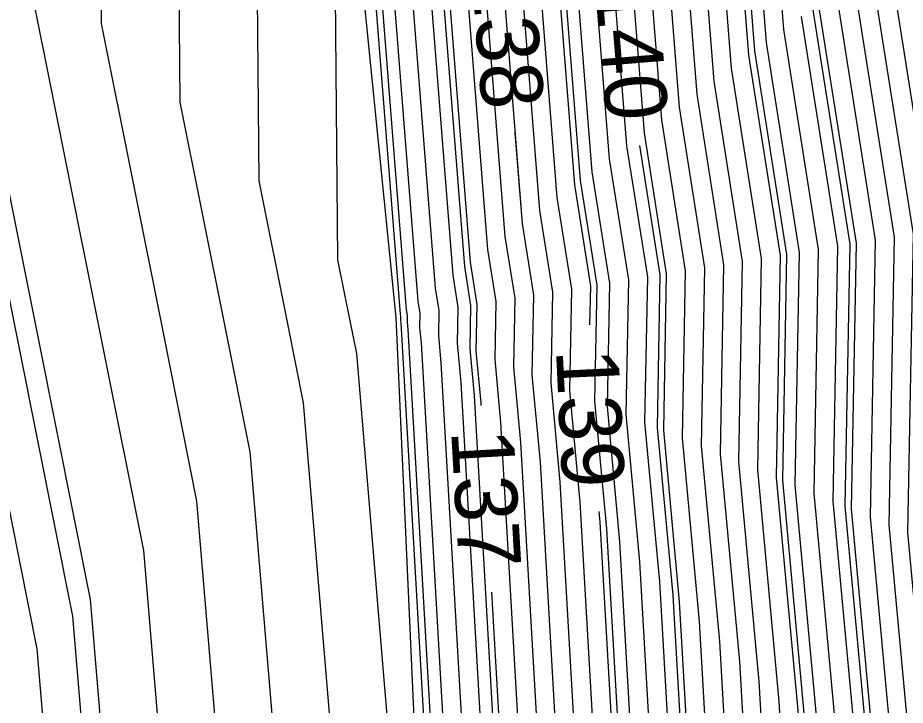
# Model space of a CAD drawing. Extents: x 2354170 to 2357230, y 866100 to 868290.
# Drawn here: x 2355290.64 to 2355319.1, y 867254.81 to 867276.85 of the extents above; entities that cross this region are included whole.
import ezdxf

# ---------------------------------------------------------------- set-up
doc = ezdxf.new("R2010")
doc.units = 0
for name, color, linetype in [('Default', 7, 'Continuous'), ('DTM Contours Major', 7, 'Continuous'), ('DTM Contours Major Text', 7, 'Continuous'), ('DTM Contours Minor', 7, 'Continuous'), ('DTM Contours Minor Text', 7, 'Continuous'), ('PH Exist DTM Breakline', 7, 'Continuous')]:
    doc.layers.add(name, color=color, linetype=linetype)

msp = doc.modelspace()

# ---------------------------------------------------------------- linework, layer by layer
at = {"layer": 'Default'}
for points in [[(2355308.993, 867267.004), (2355309.016, 867268.248), (2355308.503, 867271.5), (2355307.037, 867290.085), (2355306.323, 867298.424), (2355306.037, 867304.386), (2355304.567, 867313.81), (2355303.536, 867319.747), (2355302.706, 867324.309), (2355301.444, 867328.712), (2355299.888, 867332.045), (2355297.525, 867340.366), (2355294.236, 867349.064), (2355288.285, 867356.298), (2355283.88, 867361.355)], [(2355280.812, 867359.027), (2355287.653, 867351.173), (2355289.969, 867348.358), (2355295.703, 867333.193), (2355296.737, 867329.554), (2355297.417, 867328.097), (2355299.275, 867321.616), (2355299.644, 867319.586), (2355300.103, 867316.944), (2355302.786, 867299.739), (2355302.92, 867296.942), (2355303.255, 867293.029), (2355305.149, 867269.011), (2355305.363, 867267.66), (2355305.335, 867266.162), (2355305.487, 867264.516), (2355305.493, 867264.42)], [(2355296.55, 867353.127), (2355299.214, 867349.889), (2355299.65, 867348.735), (2355303.566, 867334.95), (2355306.143, 867329.429), (2355306.71, 867327.452), (2355308.077, 867319.936), (2355309.776, 867310.154), (2355309.83, 867309.807), (2355309.975, 867306.788), (2355310.308, 867300.018), (2355310.374, 867299.217), (2355311.449, 867286.65), (2355312.415, 867274.403), (2355313.279, 867268.935), (2355313.166, 867262.873), (2355313.783, 867256.212), (2355313.805, 867255.829)], [(2355319.985, 867251.785), (2355319.975, 867251.867), (2355319.19, 867260.343), (2355319.368, 867269.916), (2355318.004, 867278.551), (2355317.752, 867281.744), (2355317.472, 867285.02), (2355316.233, 867300.088), (2355315.902, 867306.817), (2355315.65, 867310.971), (2355314.516, 867318.094), (2355314.356, 867320.369), (2355313.763, 867322.746), (2355312.543, 867330.052), (2355312.107, 867332.22), (2355309.975, 867336.624), (2355308.819, 867339.101), (2355307.997, 867341.992), (2355305.42, 867349.972)], [(2355293.602, 867250.666), (2355292.971, 867258.196), (2355291.335, 867266.405), (2355288.964, 867278.227), (2355287.114, 867281.307), (2355284.898, 867287.004), (2355282.301, 867300.326), (2355281.689, 867305.829), (2355280.476, 867311.523), (2355274.894, 867315.629), (2355274.65, 867315.946), (2355274.514, 867316.235), (2355262.639, 867339.362), (2355260.994, 867342.156), (2355260.649, 867342.504)], [(2355299.42, 867247.124), (2355298.096, 867262.929), (2355297.316, 867266.843), (2355295.851, 867274.145), (2355295.719, 867289.042), (2355294.106, 867292.349), (2355293.332, 867299.314), (2355289.753, 867316.109), (2355287.212, 867317.978), (2355279.175, 867327.833), (2355276.156, 867333.048), (2355273.492, 867340.642)], [(2355316.686, 867238.964), (2355316.634, 867239.341), (2355316.629, 867239.435), (2355316.122, 867246.919), (2355315.697, 867254.295), (2355314.973, 867262.114), (2355315.105, 867269.229), (2355314.092, 867275.648), (2355313.34, 867285.179), (2355312.503, 867294.958), (2355312.085, 867300.039), (2355311.639, 867309.117), (2355311.568, 867310.283), (2355310.022, 867319.994), (2355310.021, 867320.018), (2355310.014, 867320.043), (2355309.975, 867320.28), (2355308.425, 867328.798), (2355308.156, 867329.737), (2355305.141, 867336.195), (2355304.717, 867337.689)], [(2355319.397, 867237.112), (2355319.027, 867239.822), (2355319.025, 867239.849), (2355318.421, 867248.766), (2355318.25, 867251.74), (2355317.383, 867261.102), (2355317.541, 867269.622), (2355316.327, 867277.307), (2355315.861, 867283.216), (2355315.342, 867289.279), (2355314.456, 867300.067), (2355314.075, 867307.802), (2355313.9, 867310.676), (2355312.59, 867318.909), (2355312.498, 867320.219), (2355312.156, 867321.588), (2355310.747, 867330.026), (2355310.616, 867330.678), (2355309.975, 867332.003), (2355308.112, 867335.993)], [(2355309.224, 867233.288), (2355309.294, 867234.604), (2355308.86, 867237.776), (2355308.842, 867238.09), (2355308.651, 867240.918), (2355307.402, 867262.599), (2355307.142, 867265.403), (2355307.189, 867267.954), (2355306.826, 867270.255), (2355305.146, 867291.557), (2355304.622, 867297.683), (2355304.411, 867302.063), (2355302.335, 867315.377), (2355301.59, 867319.667), (2355300.99, 867322.963), (2355299.431, 867328.404), (2355298.312, 867330.799), (2355297.894, 867332.274)], [(2355304.92, 867232.462), (2355304.705, 867236.214), (2355304.724, 867236.569), (2355304.674, 867236.933), (2355304.649, 867237.365), (2355304.627, 867237.687), (2355302.935, 867267.071), (2355302.925, 867267.174), (2355302.927, 867267.267), (2355302.914, 867267.352), (2355300.734, 867294.991), (2355300.651, 867295.954), (2355300.618, 867296.642), (2355297.127, 867319.033), (2355297.049, 867319.478), (2355296.987, 867319.82), (2355294.732, 867327.687), (2355294.635, 867327.894), (2355294.489, 867328.411), (2355293.336, 867331.458)], [(2355301.364, 867294.501), (2355303.473, 867267.767), (2355303.536, 867267.365), (2355303.528, 867266.921), (2355303.573, 867266.432), (2355305.202, 867238.149), (2355305.248, 867237.469), (2355305.272, 867237.054), (2355305.377, 867236.288), (2355305.337, 867235.543), (2355306.758, 867210.787), (2355306.786, 867209.642), (2355306.873, 867208.422), (2355307.046, 867206.972), (2355307.948, 867181.04), (2355307.964, 867179.665), (2355307.994, 867178.808), (2355307.898, 867177.479), (2355307.989, 867176.039), (2355308.831, 867150.512), (2355308.584, 867148.826), (2355308.773, 867147.228), (2355309.145, 867135.572)], [(2355301.994, 867294.01), (2355304.031, 867268.182), (2355304.145, 867267.464), (2355304.13, 867266.668), (2355304.211, 867265.793), (2355305.777, 867238.611), (2355305.847, 867237.572), (2355305.87, 867237.174), (2355306.03, 867236.007), (2355305.97, 867234.872), (2355307.329, 867211.186), (2355307.367, 867209.658), (2355307.482, 867208.031), (2355307.713, 867206.097), (2355308.569, 867181.503), (2355308.59, 867179.683), (2355308.618, 867178.871), (2355308.492, 867177.112), (2355308.611, 867175.207), (2355309.409, 867151.006), (2355309.099, 867148.879), (2355309.336, 867146.865), (2355309.689, 867135.796)], [(2355302.625, 867293.519), (2355304.59, 867268.596), (2355304.754, 867267.562), (2355304.732, 867266.415), (2355304.849, 867265.154), (2355306.352, 867239.072), (2355306.446, 867237.676), (2355306.468, 867237.295), (2355306.682, 867235.727), (2355306.602, 867234.201), (2355307.9, 867211.584), (2355307.947, 867209.675), (2355308.091, 867207.64), (2355308.38, 867205.222), (2355309.189, 867181.966), (2355309.216, 867179.701), (2355309.242, 867178.934), (2355309.085, 867176.746), (2355309.233, 867174.374), (2355309.988, 867151.499), (2355309.613, 867148.933), (2355309.899, 867146.502), (2355310.234, 867136.019)], [(2355307.51, 867134.902), (2355307.082, 867148.316), (2355307.041, 867148.665), (2355307.095, 867149.032), (2355306.122, 867178.535), (2355306.119, 867178.579), (2355306.122, 867178.62), (2355306.087, 867179.611), (2355306.087, 867179.652), (2355305.087, 867208.386), (2355305.039, 867209.583), (2355305.038, 867209.594), (2355305.039, 867209.602), (2355302.203, 867236.2), (2355302.17, 867236.595), (2355301.962, 867238.743), (2355299.804, 867264.507), (2355299.31, 867266.988), (2355298.381, 867271.619), (2355298.192, 867292.929)], [(2355303.885, 867292.538), (2355305.708, 867269.426), (2355305.972, 867267.758), (2355305.937, 867265.909), (2355306.125, 867263.877), (2355307.501, 867239.995), (2355307.644, 867237.883), (2355307.664, 867237.535), (2355307.988, 867235.166), (2355307.866, 867232.86), (2355309.042, 867212.381), (2355309.108, 867209.707), (2355309.31, 867206.858), (2355309.714, 867203.472), (2355310.43, 867182.892), (2355310.467, 867179.738), (2355310.491, 867179.059), (2355310.271, 867176.012), (2355310.478, 867172.71), (2355311.145, 867152.485), (2355310.642, 867149.04), (2355311.026, 867145.776), (2355311.324, 867136.466)], [(2355304.516, 867292.047), (2355306.267, 867269.841), (2355306.58, 867267.856), (2355306.54, 867265.656), (2355306.764, 867263.238), (2355308.076, 867240.457), (2355308.243, 867237.986), (2355308.262, 867237.656), (2355308.641, 867234.885), (2355308.499, 867232.189), (2355309.613, 867212.78), (2355309.688, 867209.724), (2355309.919, 867206.467), (2355310.381, 867202.597), (2355311.051, 867183.355), (2355311.093, 867179.756), (2355311.115, 867179.122), (2355310.864, 867175.645), (2355311.101, 867171.878), (2355311.724, 867152.979), (2355311.157, 867149.094), (2355311.59, 867145.413), (2355311.868, 867136.689)], [(2355312.958, 867137.136), (2355312.717, 867144.687), (2355312.186, 867149.201), (2355312.881, 867153.965), (2355312.345, 867170.214), (2355312.051, 867174.912), (2355312.363, 867179.247), (2355312.344, 867179.792), (2355312.292, 867184.281), (2355311.715, 867200.847), (2355311.137, 867205.685), (2355310.849, 867209.756), (2355310.754, 867213.577), (2355309.763, 867230.847), (2355309.947, 867234.324), (2355309.458, 867237.896), (2355309.441, 867238.193), (2355309.225, 867241.38), (2355308.04, 867261.96), (2355307.744, 867265.15), (2355307.798, 867268.052), (2355307.385, 867270.67), (2355305.776, 867291.066)], [(2355313.28, 867144.324), (2355312.7, 867149.254), (2355313.46, 867154.459), (2355312.968, 867169.382), (2355312.644, 867174.545), (2355312.987, 867179.31), (2355312.97, 867179.81), (2355312.912, 867184.743), (2355312.382, 867199.972), (2355311.747, 867205.294), (2355311.429, 867209.773), (2355311.325, 867213.975), (2355310.396, 867230.177), (2355310.6, 867234.043), (2355310.056, 867238.017), (2355310.04, 867238.297), (2355309.8, 867241.842), (2355308.678, 867261.322), (2355308.347, 867264.897), (2355308.407, 867268.15), (2355307.944, 867271.085), (2355306.407, 867290.576)], [(2355314.407, 867143.598), (2355313.729, 867149.362), (2355314.617, 867155.445), (2355314.212, 867167.717), (2355313.83, 867173.812), (2355314.236, 867179.436), (2355314.221, 867179.846), (2355314.153, 867185.669), (2355313.716, 867198.222), (2355312.965, 867204.512), (2355312.59, 867209.805), (2355312.467, 867214.772), (2355311.66, 867228.835), (2355311.905, 867233.482), (2355311.252, 867238.258), (2355311.238, 867238.504), (2355310.949, 867242.765), (2355309.954, 867260.044), (2355309.552, 867264.391), (2355309.625, 867268.346), (2355309.062, 867271.915), (2355307.667, 867289.594)], [(2355314.971, 867143.235), (2355314.244, 867149.415), (2355315.196, 867155.938), (2355314.835, 867166.885), (2355314.423, 867173.445), (2355314.86, 867179.498), (2355314.847, 867179.864), (2355314.773, 867186.132), (2355314.383, 867197.348), (2355313.574, 867204.121), (2355313.17, 867209.822), (2355313.038, 867215.171), (2355312.292, 867228.164), (2355312.558, 867233.201), (2355311.85, 867238.378), (2355311.837, 867238.607), (2355311.524, 867243.226), (2355310.592, 867259.405), (2355310.154, 867264.138), (2355310.234, 867268.444), (2355309.62, 867272.329), (2355308.298, 867289.104)], [(2355315.939, 867189.236), (2355315.717, 867195.598), (2355314.793, 867203.339), (2355314.331, 867209.854), (2355314.18, 867215.968), (2355313.557, 867226.823), (2355313.864, 867232.64), (2355313.046, 867238.619), (2355313.035, 867238.814), (2355312.674, 867244.15), (2355311.869, 867258.128), (2355311.359, 867263.632), (2355311.452, 867268.641), (2355310.738, 867273.159), (2355309.558, 867288.122), (2355309.491, 867288.912)], [(2355315.534, 867142.872), (2355314.758, 867149.469), (2355315.775, 867156.432), (2355315.457, 867166.053), (2355315.017, 867173.078), (2355315.484, 867179.561), (2355315.473, 867179.882), (2355315.394, 867186.595), (2355315.05, 867196.473), (2355314.183, 867203.73), (2355313.75, 867209.838), (2355313.609, 867215.569), (2355312.925, 867227.493), (2355313.211, 867232.921), (2355312.448, 867238.498), (2355312.436, 867238.711), (2355312.099, 867243.688), (2355311.23, 867258.767), (2355310.756, 867263.885), (2355310.843, 867268.543), (2355310.179, 867272.744), (2355308.928, 867288.613)], [(2355316.661, 867142.147), (2355315.787, 867149.576), (2355316.932, 867157.418), (2355316.702, 867164.389), (2355316.203, 867172.345), (2355316.732, 867179.687), (2355316.724, 867179.919), (2355316.635, 867187.521), (2355316.384, 867194.723), (2355315.402, 867202.948), (2355314.911, 867209.871), (2355314.751, 867216.366), (2355314.189, 867226.152), (2355314.517, 867232.359), (2355313.644, 867238.739), (2355313.634, 867238.918), (2355313.248, 867244.611), (2355312.507, 867257.489), (2355311.961, 867263.379), (2355312.061, 867268.739), (2355311.297, 867273.574), (2355310.188, 867287.632)], [(2355308.055, 867135.126), (2355307.646, 867147.954), (2355307.556, 867148.718), (2355307.673, 867149.526), (2355306.744, 867177.703), (2355306.712, 867178.213), (2355306.746, 867178.683), (2355306.713, 867179.629), (2355306.707, 867180.115), (2355305.712, 867208.721), (2355305.654, 867209.204), (2355305.626, 867209.609), (2355305.616, 867209.99), (2355304.207, 867234.553), (2355303.97, 867236.772), (2355303.934, 867237.21), (2355303.915, 867237.406), (2355301.512, 867266.085), (2355301.303, 867267.134), (2355300.91, 867269.093), (2355300.749, 867287.297)], [(2355310.819, 867287.141), (2355311.856, 867273.989), (2355312.67, 867268.837), (2355312.564, 867263.126), (2355313.145, 867256.85), (2355313.823, 867245.073), (2355314.233, 867239.021), (2355314.242, 867238.859), (2355315.17, 867232.079), (2355314.821, 867225.481), (2355315.322, 867216.765), (2355315.491, 867209.887), (2355316.011, 867202.557), (2355317.051, 867193.848), (2355317.255, 867187.984), (2355317.35, 867179.937), (2355317.356, 867179.749), (2355316.796, 867171.978), (2355317.324, 867163.557), (2355317.51, 867157.911), (2355316.301, 867149.63), (2355317.225, 867141.784)], [(2355318.352, 867141.058), (2355317.33, 867149.737), (2355318.668, 867158.898), (2355318.569, 867161.892), (2355317.982, 867171.245), (2355318.604, 867179.875), (2355318.601, 867179.973), (2355318.496, 867188.91), (2355318.385, 867192.098), (2355317.23, 867201.775), (2355316.652, 867209.92), (2355316.463, 867217.562), (2355316.086, 867224.139), (2355316.475, 867231.518), (2355315.438, 867239.1), (2355315.431, 867239.228), (2355314.973, 867245.996), (2355314.421, 867255.573), (2355313.768, 867262.62), (2355313.887, 867269.033), (2355312.974, 867274.818), (2355312.079, 867286.16)], [(2355318.915, 867140.695), (2355317.845, 867149.79), (2355319.246, 867159.391), (2355319.191, 867161.06), (2355318.576, 867170.878), (2355319.229, 867179.938), (2355319.227, 867179.991), (2355319.117, 867189.372), (2355319.052, 867191.223), (2355317.839, 867201.384), (2355317.232, 867209.936), (2355317.034, 867217.96), (2355316.718, 867223.468), (2355317.128, 867231.237), (2355316.036, 867239.221), (2355316.03, 867239.332), (2355315.547, 867246.458), (2355315.059, 867254.934), (2355314.371, 867262.367), (2355314.496, 867269.131), (2355313.533, 867275.233), (2355312.71, 867285.669)], [(2355304.402, 867135.401), (2355303.332, 867147.209), (2355303.526, 867152.465), (2355301.663, 867176.518), (2355301.699, 867177.481), (2355301.67, 867178.217), (2355301.506, 867182.529), (2355300.628, 867204.401), (2355300.305, 867209.934), (2355300.881, 867214.314), (2355298.669, 867235.057), (2355298.644, 867235.365), (2355298.057, 867241.417), (2355296.388, 867261.351), (2355295.322, 867266.697), (2355293.322, 867276.671), (2355293.246, 867285.156)], [(2355318.434, 867230.676), (2355317.232, 867239.461), (2355317.228, 867239.539), (2355316.697, 867247.381), (2355316.335, 867253.657), (2355315.576, 867261.861), (2355315.714, 867269.327), (2355314.651, 867276.062), (2355313.97, 867284.688)], [(2355319.087, 867230.395), (2355317.83, 867239.582), (2355317.827, 867239.642), (2355317.272, 867247.842), (2355316.974, 867253.018), (2355316.178, 867261.608), (2355316.323, 867269.425), (2355315.21, 867276.477), (2355314.601, 867284.197)], [(2355294.88, 867143.571), (2355295.574, 867162.378), (2355294.735, 867173.217), (2355294.828, 867175.696), (2355294.815, 867176.028), (2355294.394, 867187.119), (2355294.012, 867196.628), (2355293.206, 867210.445), (2355294.644, 867221.381), (2355293.369, 867233.342), (2355293.354, 867233.52), (2355292.2, 867245.429), (2355291.263, 867256.618), (2355289.342, 867266.259), (2355287.471, 867275.587), (2355282.888, 867283.216)], [(2355301.39, 867136.334), (2355300.515, 867145.996), (2355300.875, 867155.769), (2355299.353, 867175.418), (2355299.409, 867176.886), (2355299.385, 867177.487), (2355299.135, 867184.059), (2355298.423, 867201.81), (2355297.939, 867210.104), (2355298.802, 867216.67), (2355296.903, 867234.485), (2355296.881, 867234.75), (2355296.105, 867242.754), (2355294.679, 867259.774), (2355293.329, 867266.551), (2355290.792, 867279.197)], [(2355322.662, 867229.826), (2355321.536, 867238.637), (2355321.495, 867242.431), (2355320.843, 867250.666), (2355319.975, 867258.118), (2355319.792, 867260.09), (2355319.975, 867269.93), (2355319.977, 867270.012), (2355319.976, 867270.016), (2355319.975, 867270.024), (2355318.563, 867278.966)], [(2355323.161, 867144.271), (2355321.993, 867151.015), (2355323.436, 867158.826), (2355323.401, 867160.011), (2355322.906, 867167.553), (2355322.622, 867174.385), (2355323.114, 867182.603), (2355323.038, 867190.009), (2355323.011, 867190.751), (2355322.061, 867198.799), (2355321.419, 867207.981), (2355321.331, 867211.442), (2355321.101, 867220.283), (2355321.522, 867229.124), (2355321.504, 867229.907), (2355320.243, 867239.777), (2355320.236, 867240.428), (2355319.975, 867243.717), (2355319.571, 867249.689), (2355319.526, 867250.463), (2355318.588, 867260.596), (2355318.759, 867269.818), (2355317.445, 867278.136)], [(2355322.539, 867143.439), (2355321.287, 867150.664), (2355322.833, 867159.032), (2355322.804, 867160.011), (2355322.274, 867168.083), (2355322.052, 867173.442), (2355322.573, 867182.156), (2355322.493, 867190.01), (2355322.471, 867190.62), (2355321.464, 867199.147), (2355320.784, 867208.875), (2355320.735, 867210.814), (2355320.492, 867220.137), (2355320.936, 867229.461), (2355320.925, 867229.947), (2355319.975, 867237.38), (2355319.625, 867239.943), (2355319.624, 867239.953), (2355318.996, 867249.227), (2355318.888, 867251.102), (2355317.985, 867260.849), (2355318.15, 867269.72), (2355316.886, 867277.722)], [(2355315.768, 867276.892), (2355316.932, 867269.524), (2355316.78, 867261.355), (2355317.612, 867252.379), (2355317.846, 867248.304), (2355318.426, 867239.746), (2355318.429, 867239.702), (2355319.74, 867230.114), (2355319.247, 867220.785), (2355319.318, 867219.554), (2355319.554, 867210.001), (2355319.975, 867204.058), (2355320.27, 867199.841), (2355321.39, 867190.357), (2355321.402, 867190.011), (2355321.492, 867181.264), (2355320.911, 867171.558), (2355321.011, 867169.143), (2355321.61, 867160.012), (2355321.627, 867159.446), (2355319.975, 867150.5), (2355319.903, 867150.005), (2355319.975, 867149.39), (2355321.294, 867141.775)], [(2355313.832, 867161.226), (2355313.59, 867168.549), (2355313.237, 867174.178), (2355313.611, 867179.373), (2355313.596, 867179.828), (2355313.533, 867185.206), (2355313.049, 867199.097), (2355312.356, 867204.903), (2355312.009, 867209.789), (2355311.896, 867214.374), (2355311.028, 867229.506), (2355311.252, 867233.763), (2355310.654, 867238.137), (2355310.639, 867238.4), (2355310.375, 867242.303), (2355309.316, 867260.683), (2355309.285, 867261.02)], [(2355305.838, 867258.43), (2355306.926, 867239.534), (2355307.045, 867237.779), (2355307.066, 867237.415), (2355307.335, 867235.446), (2355307.234, 867233.531), (2355308.471, 867211.983), (2355308.527, 867209.691), (2355308.7, 867207.249), (2355309.047, 867204.347), (2355309.81, 867182.429), (2355309.841, 867179.719), (2355309.867, 867178.997), (2355309.678, 867176.379), (2355309.856, 867173.542), (2355310.349, 867158.584)]]:
    msp.add_lwpolyline(points, dxfattribs=at)
at = {"layer": 'DTM Contours Major'}
for points in [[(2355299.42, 867247.124), (2355298.096, 867262.929), (2355297.316, 867266.843), (2355295.851, 867274.145), (2355295.719, 867289.042), (2355294.106, 867292.349), (2355293.332, 867299.314), (2355289.753, 867316.109), (2355287.212, 867317.978), (2355279.175, 867327.833), (2355276.156, 867333.048), (2355273.492, 867340.642)], [(2355315.427, 867173.046), (2355315.9, 867179.603), (2355315.89, 867179.894), (2355315.808, 867186.904), (2355315.495, 867195.889), (2355314.59, 867203.469), (2355314.137, 867209.849), (2355313.989, 867215.835), (2355313.346, 867227.046), (2355313.646, 867232.734), (2355312.847, 867238.579), (2355312.835, 867238.78), (2355312.482, 867243.996), (2355311.656, 867258.341), (2355311.158, 867263.716), (2355311.249, 867268.608), (2355310.593, 867272.759)]]:
    msp.add_lwpolyline(points, dxfattribs=at)
at = {"layer": 'DTM Contours Minor'}
for points in [[(2355300.944, 867294.828), (2355303.1, 867267.49), (2355303.13, 867267.3), (2355303.126, 867267.089), (2355303.147, 867266.858), (2355304.819, 867237.841), (2355304.849, 867237.4), (2355304.873, 867236.974), (2355304.941, 867236.475), (2355304.916, 867235.99), (2355306.377, 867210.521), (2355306.399, 867209.631), (2355306.467, 867208.682), (2355306.601, 867207.555), (2355307.535, 867180.732), (2355307.547, 867179.653), (2355307.578, 867178.766), (2355307.503, 867177.724), (2355307.574, 867176.593), (2355308.445, 867150.183), (2355308.242, 867148.79), (2355308.397, 867147.47), (2355308.781, 867135.424)], [(2355303.045, 867293.192), (2355304.963, 867268.873), (2355305.16, 867267.627), (2355305.134, 867266.246), (2355305.275, 867264.728), (2355306.735, 867239.38), (2355306.845, 867237.745), (2355306.867, 867237.375), (2355307.118, 867235.54), (2355307.023, 867233.754), (2355308.28, 867211.85), (2355308.334, 867209.686), (2355308.497, 867207.379), (2355308.825, 867204.639), (2355309.305, 867190.822)], [(2355311.531, 867224.181), (2355311.239, 867229.282), (2355311.47, 867233.669), (2355310.854, 867238.177), (2355310.839, 867238.435), (2355310.566, 867242.457), (2355309.529, 867260.47), (2355309.15, 867264.56), (2355309.219, 867268.281), (2355308.689, 867271.638), (2355307.247, 867289.921)], [(2355311.449, 867286.65), (2355312.415, 867274.403), (2355313.279, 867268.935), (2355313.166, 867262.873), (2355313.783, 867256.212), (2355314.398, 867245.534), (2355314.832, 867239.125), (2355314.84, 867238.98), (2355315.823, 867231.798), (2355315.454, 867224.81), (2355315.893, 867217.163), (2355316.072, 867209.903), (2355316.62, 867202.166), (2355317.718, 867192.973), (2355317.876, 867188.447), (2355317.904, 867186.04)], [(2355317.999, 867230.863), (2355316.834, 867239.381), (2355316.829, 867239.47), (2355316.314, 867247.073), (2355315.91, 867254.082), (2355315.174, 867262.03), (2355315.308, 867269.262), (2355314.278, 867275.786), (2355313.55, 867285.015)], [(2355324.111, 867135.083), (2355323.784, 867145.103), (2355322.699, 867151.366), (2355324.039, 867158.619), (2355323.997, 867160.011), (2355323.537, 867167.023), (2355323.193, 867175.327), (2355323.655, 867183.049), (2355323.584, 867190.009), (2355323.552, 867190.882), (2355322.658, 867198.452), (2355322.055, 867207.087), (2355321.928, 867212.07), (2355321.71, 867220.429), (2355322.108, 867228.788), (2355322.083, 867229.867), (2355320.89, 867239.207), (2355320.866, 867241.429), (2355320.173, 867250.163), (2355319.975, 867251.867), (2355319.19, 867260.343), (2355319.368, 867269.916), (2355318.004, 867278.551)], [(2355295.915, 867220.897), (2355294.547, 867233.723), (2355294.53, 867233.93), (2355293.502, 867244.537), (2355292.402, 867257.67), (2355290.671, 867266.357), (2355288.466, 867277.347)], [(2355321.844, 867182.367), (2355321.766, 867190.011), (2355321.75, 867190.444), (2355320.668, 867199.61), (2355319.975, 867209.524), (2355319.94, 867210.012), (2355319.699, 867219.82), (2355319.669, 867220.338), (2355319.975, 867226.14), (2355320.155, 867229.91), (2355320.152, 867230.001), (2355319.975, 867231.389), (2355318.827, 867239.782), (2355318.825, 867239.815), (2355318.23, 867248.612), (2355318.037, 867251.953), (2355317.182, 867261.187), (2355317.338, 867269.589), (2355316.141, 867277.169)], [(2355312.413, 867136.912), (2355312.153, 867145.05), (2355311.671, 867149.147), (2355312.303, 867153.472), (2355311.723, 867171.046), (2355311.457, 867175.279), (2355311.739, 867179.185), (2355311.718, 867179.774), (2355311.671, 867183.818), (2355311.048, 867201.722), (2355310.528, 867206.076), (2355310.268, 867209.74), (2355310.183, 867213.178), (2355309.131, 867231.518), (2355309.294, 867234.604), (2355308.86, 867237.776), (2355308.842, 867238.09), (2355308.651, 867240.918), (2355307.402, 867262.599), (2355307.142, 867265.403), (2355307.189, 867267.954), (2355306.826, 867270.255), (2355306.597, 867273.164)]]:
    msp.add_lwpolyline(points, dxfattribs=at)
at = {"layer": 'PH Exist DTM Breakline'}
msp.add_lwpolyline([(2354998.987, 867523.883), (2355031.67, 867506.785), (2355063.384, 867490.232), (2355116.195, 867460.277), (2355149.553, 867441.314), (2355183.938, 867421.048), (2355201.572, 867411.115), (2355224.818, 867398.158), (2355251.509, 867383.227), (2355269.376, 867369.298), (2355287.251, 867347.908), (2355294.287, 867327.619), (2355296.523, 867319.456), (2355299.911, 867295.631), (2355302.764, 867267.241), (2355304.13, 867236.824), (2355305.048, 867209.593), (2355306.062, 867178.614), (2355306.867, 867134.639), (2355307.678, 867102.256), (2355309.303, 867062.926), (2355310.069, 867028.808), (2355310.233, 866999.689)], dxfattribs=at)

# ---------------------------------------------------------------- texts
at = {"layer": 'Default'}
for s, rotation, p in [('139', 272.7915, (2355307.9, 867266.2)), ('137', 273.2966, (2355304.538, 867263.608))]:
    msp.add_text(s, height=2, rotation=rotation, dxfattribs=at).set_placement(p)
at = {"layer": 'DTM Contours Major Text'}
msp.add_text('140', height=2, rotation=274.7062, dxfattribs=at).set_placement((2355309.154, 867277.934))
at = {"layer": 'DTM Contours Minor Text'}
msp.add_text('138', height=2, rotation=274.5096, dxfattribs=at).set_placement((2355305.187, 867278.313))

doc.saveas('drawing.dxf')
